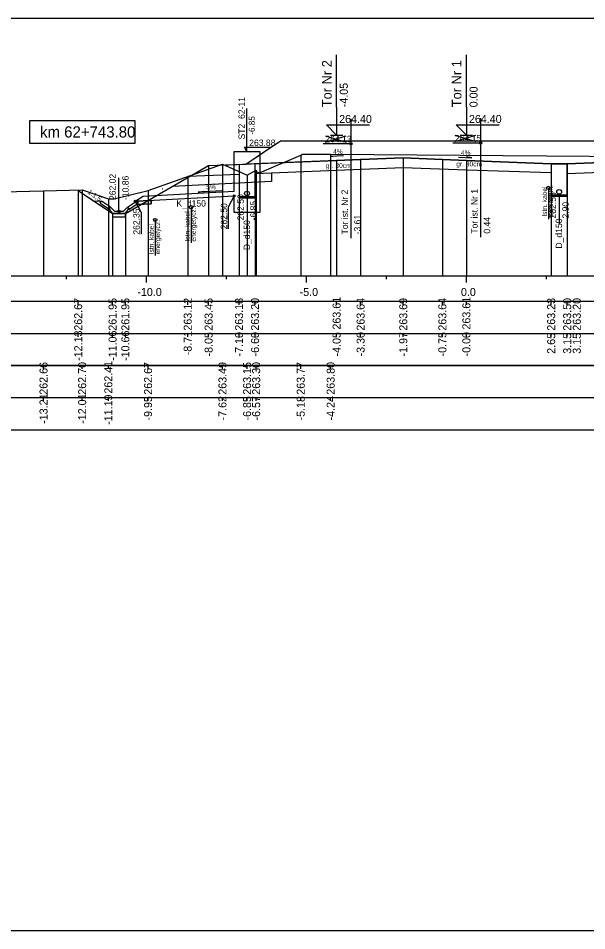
# Model space of a CAD drawing. Extents: x 6516023 to 6560129, y 5513077 to 5529206.
# Drawn here: x 6520209.46 to 6520227.22, y 5514484.66 to 5514513.16 of the extents above; entities that cross this region are included whole.
import ezdxf

# ---------------------------------------------------------------- set-up
doc = ezdxf.new("R2010")
doc.units = 0
for name, color, linetype in [('IR_default', 7, 'Continuous'), ('TOR_PRZEK_P-kable', 7, 'Continuous'), ('TOR_PRZEK_P-komponent', 7, 'Continuous'), ('TOR_PRZEK_P-odwodnienie', 7, 'Continuous'), ('TOR_PRZEK_P-opisy', 7, 'Continuous'), ('TOR_PRZEK_P-schodkowanie+wymiana', 7, 'Continuous'), ('TOR_PRZEK_P-tabelka istniejace', 7, 'Continuous'), ('TOR_PRZEK_P-tabelka projektowane', 7, 'Continuous'), ('TOR_PRZEK_P-teren istniejacy', 7, 'Continuous'), ('TOR_PRZEK_P-tory istniejace', 7, 'Continuous'), ('TOR_PRZEK_P-tory projektowane', 7, 'Continuous'), ('TOR_PRZEK_P-uklad odniesienia', 7, 'Continuous'), ('TOR_PRZEK_P-warstwa ochronna I', 7, 'Continuous'), ('TOR_PRZEK_P-warstwa ochronna II', 7, 'Continuous'), ('TOR_PS_T-skarpy projektowane', 7, 'Continuous'), ('TOR_RAMKI-ramka+tabelka 1', 7, 'Continuous')]:
    doc.layers.add(name, color=color, linetype=linetype)

msp = doc.modelspace()

# ---------------------------------------------------------------- linework, layer by layer
at = {"layer": 'IR_default'}
msp.add_lwpolyline([(6520211.334, 5514507.775), (6520211.504, 5514507.662), (6520211.822, 5514507.449), (6520211.999, 5514507.332), (6520212.407, 5514507.059), (6520212.528, 5514507.059), (6520212.807, 5514507.059), (6520215.408, 5514508.552), (6520215.757, 5514508.566), (6520216.568, 5514508.599), (6520216.896, 5514508.817), (6520217.658, 5514509.325), (6520218.71, 5514509.325), (6520221.158, 5514509.325), (6520221.546, 5514509.325), (6520221.713, 5514509.325), (6520224.164, 5514509.325), (6520225.213, 5514509.325), (6520226.825, 5514509.325), (6520227.513, 5514509.325)], dxfattribs=at)
at = {"layer": 'TOR_PRZEK_P-kable'}
for p, q in [((6520226.025, 5514507.858), (6520226.025, 5514506.884)), ((6520214.861, 5514507.253), (6520214.861, 5514506.144)), ((6520213.741, 5514506.857), (6520213.741, 5514505.747))]:
    msp.add_line(p, q, dxfattribs=at)
for centre in [(6520226.025, 5514507.858), (6520214.861, 5514507.253), (6520213.741, 5514506.857)]:
    msp.add_circle(centre, 0.05, dxfattribs=at)
at = {"layer": 'TOR_PRZEK_P-komponent'}
msp.add_lwpolyline([(6520217.658, 5514509.325), (6520221.158, 5514509.325), (6520221.713, 5514509.325), (6520225.213, 5514509.325), (6520227.513, 5514509.325), (6520231.013, 5514509.325), (6520232.263, 5514509.325), (6520235.763, 5514509.325), (6520236.848, 5514508.602), (6520234.013, 5514508.715), (6520233.263, 5514508.745), (6520232.013, 5514508.795), (6520231.263, 5514508.795), (6520230.013, 5514508.745), (6520229.263, 5514508.715), (6520226.613, 5514508.609), (6520226.113, 5514508.611), (6520223.463, 5514508.717), (6520222.713, 5514508.747), (6520221.491, 5514508.795), (6520220.158, 5514508.742), (6520219.408, 5514508.712), (6520216.568, 5514508.599), (6520216.568, 5514508.599)], close=True, dxfattribs=at)
at = {"layer": 'TOR_PRZEK_P-odwodnienie'}
for p, q in [((6520216.608, 5514508.992), (6520216.608, 5514510.342)), ((6520216.608, 5514508.992), (6520216.525, 5514509.13)), ((6520216.525, 5514509.13), (6520217.365, 5514509.13)), ((6520212.608, 5514507.129), (6520212.608, 5514508.173)), ((6520213.364, 5514507.604), (6520216.208, 5514507.756)), ((6520213.113, 5514507.441), (6520216.208, 5514507.606)), ((6520213.113, 5514507.441), (6520213.364, 5514507.604)), ((6520213.612, 5514507.467), (6520213.113, 5514507.441)), ((6520216.609, 5514507.606), (6520216.609, 5514506.671)), ((6520226.363, 5514507.656), (6520226.363, 5514506.721)), ((6520212.299, 5514507.188), (6520212.037, 5514507.363)), ((6520212.343, 5514507.255), (6520212.063, 5514507.442)), ((6520212.31, 5514507.205), (6520212.299, 5514507.188)), ((6520212.3, 5514507.224), (6520212.348, 5514507.248)), ((6520212.343, 5514507.255), (6520212.335, 5514507.242)), ((6520212.468, 5514507.129), (6520212.348, 5514507.248)), ((6520212.748, 5514507.129), (6520212.868, 5514507.248)), ((6520212.868, 5514507.248), (6520212.915, 5514507.224)), ((6520212.872, 5514507.255), (6520213.153, 5514507.442)), ((6520212.872, 5514507.255), (6520212.881, 5514507.242)), ((6520212.906, 5514507.205), (6520212.917, 5514507.188)), ((6520212.917, 5514507.188), (6520213.178, 5514507.363)), ((6520213.383, 5514507.353), (6520213.383, 5514507.353)), ((6520213.383, 5514507.353), (6520213.383, 5514507.353)), ((6520213.383, 5514507.353), (6520213.383, 5514507.353)), ((6520213.383, 5514507.353), (6520213.383, 5514507.353)), ((6520212.418, 5514507.059), (6520212.798, 5514507.059)), ((6520212.468, 5514507.129), (6520212.748, 5514507.129))]:
    msp.add_line(p, q, dxfattribs=at)
for points in [[(6520216.208, 5514507.756), (6520216.208, 5514508.992), (6520217.008, 5514508.992), (6520217.008, 5514507.086), (6520216.208, 5514507.086), (6520216.208, 5514507.606)], [(6520216.359, 5514508.59), (6520216.359, 5514507.546), (6520216.859, 5514507.546), (6520216.859, 5514508.61)], [(6520226.113, 5514508.611), (6520226.113, 5514507.596), (6520226.613, 5514507.596), (6520226.613, 5514508.609)], [(6520213.963, 5514507.829), (6520213.962, 5514507.83), (6520213.963, 5514507.829), (6520213.962, 5514507.829), (6520213.963, 5514507.829), (6520213.963, 5514507.829), (6520213.963, 5514507.829), (6520213.963, 5514507.83)], [(6520213.617, 5514507.364), (6520213.612, 5514507.467)], [(6520216.208, 5514507.606), (6520216.021, 5514507.255), (6520216.021, 5514506.576)], [(6520216.359, 5514507.586), (6520216.859, 5514507.586)], [(6520226.113, 5514507.636), (6520226.613, 5514507.636)], [(6520211.816, 5514507.454), (6520212.063, 5514507.442)], [(6520212.012, 5514507.415), (6520212.063, 5514507.442)], [(6520212.012, 5514507.415), (6520212.037, 5514507.363)], [(6520212.335, 5514507.242), (6520212.299, 5514507.224)], [(6520212.299, 5514507.224), (6520212.31, 5514507.205)], [(6520212.348, 5514507.129), (6520212.3, 5514507.224)], [(6520212.868, 5514507.129), (6520212.915, 5514507.224)], [(6520212.881, 5514507.242), (6520212.916, 5514507.224)], [(6520212.916, 5514507.224), (6520212.906, 5514507.205)], [(6520213.113, 5514507.441), (6520213.153, 5514507.442), (6520213.203, 5514507.415), (6520213.178, 5514507.363), (6520213.147, 5514507.342)], [(6520213.113, 5514507.441), (6520213.3, 5514507.089), (6520213.3, 5514506.411)], [(6520213.147, 5514507.342), (6520213.383, 5514507.353)], [(6520213.399, 5514507.454), (6520213.153, 5514507.442)], [(6520213.203, 5514507.415), (6520213.153, 5514507.442)], [(6520213.203, 5514507.415), (6520213.178, 5514507.363)], [(6520213.383, 5514507.353), (6520213.617, 5514507.364)], [(6520212.418, 5514507.059), (6520212.348, 5514507.129)], [(6520212.407, 5514507.059), (6520212.407, 5514507.06), (6520212.407, 5514507.059), (6520212.407, 5514507.059), (6520212.407, 5514507.059), (6520212.408, 5514507.059), (6520212.407, 5514507.059), (6520212.408, 5514507.06)], [(6520212.808, 5514507.059), (6520212.408, 5514507.059), (6520212.408, 5514506.959), (6520212.808, 5514506.959), (6520212.808, 5514507.059)], [(6520212.798, 5514507.059), (6520212.868, 5514507.129)], [(6520212.807, 5514507.059), (6520212.807, 5514507.06), (6520212.807, 5514507.059), (6520212.807, 5514507.059), (6520212.807, 5514507.059), (6520212.808, 5514507.059), (6520212.807, 5514507.059), (6520212.808, 5514507.06)]]:
    msp.add_lwpolyline(points, dxfattribs=at)
msp.add_lwpolyline([(6520213.178, 5514507.363), (6520213.203, 5514507.415), (6520213.153, 5514507.442), (6520213.113, 5514507.441), (6520213.612, 5514507.467), (6520213.617, 5514507.364), (6520213.147, 5514507.342)], close=True, dxfattribs=at)
for centre, radius in [((6520216.609, 5514507.681), 0.075), ((6520226.363, 5514507.731), 0.075), ((6520213.113, 5514507.441), 0.03), ((6520216.208, 5514507.606), 0.03), ((6520216.609, 5514507.606), 0.03), ((6520226.363, 5514507.656), 0.03), ((6520212.608, 5514507.129), 0.035)]:
    msp.add_circle(centre, radius, dxfattribs=at)
at = {"layer": 'TOR_PRZEK_P-opisy'}
for points in [[(6520219.621, 5514508.854), (6520219.203, 5514508.835), (6520219.371, 5514508.863)], [(6520223.214, 5514508.816), (6520223.632, 5514508.797), (6520223.464, 5514508.826)]]:
    msp.add_lwpolyline(points, dxfattribs=at)
at = {"layer": 'TOR_PRZEK_P-schodkowanie+wymiana'}
for p, q in [((6520217.375, 5514508.053), (6520214.268, 5514507.898)), ((6520217.375, 5514508.319), (6520217.375, 5514508.053))]:
    msp.add_line(p, q, dxfattribs=at)
at = {"layer": 'TOR_PRZEK_P-tabelka istniejace'}
for p, q in [((6520210.25, 5514502.206), (6520210.25, 5514502.306)), ((6520211.457, 5514502.206), (6520211.457, 5514502.306)), ((6520212.275, 5514502.206), (6520212.275, 5514502.306)), ((6520213.516, 5514502.206), (6520213.516, 5514502.306)), ((6520215.841, 5514502.206), (6520215.841, 5514502.306)), ((6520216.61, 5514502.206), (6520216.61, 5514502.306)), ((6520216.894, 5514502.206), (6520216.894, 5514502.306)), ((6520218.287, 5514502.206), (6520218.287, 5514502.306)), ((6520219.222, 5514502.206), (6520219.222, 5514502.306)), ((6520179.663, 5514501.306), (6520263.463, 5514501.306)), ((6520210.25, 5514501.206), (6520210.25, 5514501.306)), ((6520211.457, 5514501.206), (6520211.457, 5514501.306)), ((6520212.275, 5514501.206), (6520212.275, 5514501.306)), ((6520213.516, 5514501.206), (6520213.516, 5514501.306)), ((6520215.841, 5514501.206), (6520215.841, 5514501.306)), ((6520216.61, 5514501.206), (6520216.61, 5514501.306)), ((6520216.894, 5514501.206), (6520216.894, 5514501.306)), ((6520218.287, 5514501.206), (6520218.287, 5514501.306)), ((6520219.222, 5514501.206), (6520219.222, 5514501.306))]:
    msp.add_line(p, q, dxfattribs=at)
for points in [[(6520219.222, 5514508.908), (6520219.222, 5514505.306), (6520219.222, 5514505.176), (6520219.222, 5514505.106)], [(6520218.287, 5514508.876), (6520218.287, 5514505.306), (6520218.287, 5514505.176), (6520218.287, 5514505.106)], [(6520215.841, 5514508.6), (6520215.841, 5514505.306), (6520215.841, 5514505.176), (6520215.841, 5514505.106)], [(6520216.894, 5514508.409), (6520216.894, 5514505.306), (6520216.894, 5514505.176), (6520216.894, 5514505.106)], [(6520216.61, 5514508.26), (6520216.61, 5514505.306), (6520216.61, 5514505.176), (6520216.61, 5514505.106)], [(6520210.25, 5514507.768), (6520210.25, 5514505.306), (6520210.25, 5514505.176), (6520210.25, 5514505.106)], [(6520211.457, 5514507.802), (6520211.457, 5514505.306), (6520211.457, 5514505.176), (6520211.457, 5514505.106)], [(6520213.516, 5514507.778), (6520213.516, 5514505.306), (6520213.516, 5514505.176), (6520213.516, 5514505.106)], [(6520212.275, 5514507.514), (6520212.275, 5514505.306), (6520212.275, 5514505.176), (6520212.275, 5514505.106)]]:
    msp.add_lwpolyline(points, dxfattribs=at)
msp.add_lwpolyline([(6520179.663, 5514502.306), (6520179.663, 5514500.306), (6520263.463, 5514500.306), (6520263.463, 5514502.306)], close=True, dxfattribs=at)
at = {"layer": 'TOR_PRZEK_P-tabelka projektowane'}
for p, q in [((6520211.334, 5514504.206), (6520211.334, 5514504.306)), ((6520212.407, 5514504.206), (6520212.407, 5514504.306)), ((6520212.807, 5514504.206), (6520212.807, 5514504.306)), ((6520214.756, 5514504.206), (6520214.756, 5514504.306)), ((6520215.408, 5514504.206), (6520215.408, 5514504.306)), ((6520216.359, 5514504.206), (6520216.359, 5514504.306)), ((6520216.859, 5514504.206), (6520216.859, 5514504.306)), ((6520219.408, 5514504.206), (6520219.408, 5514504.306)), ((6520220.158, 5514504.206), (6520220.158, 5514504.306)), ((6520221.491, 5514504.206), (6520221.491, 5514504.306)), ((6520222.713, 5514504.206), (6520222.713, 5514504.306)), ((6520223.463, 5514504.206), (6520223.463, 5514504.306)), ((6520226.113, 5514504.206), (6520226.113, 5514504.306)), ((6520226.613, 5514504.206), (6520226.613, 5514504.306)), ((6520226.613, 5514504.206), (6520226.613, 5514504.306)), ((6520179.663, 5514503.306), (6520263.463, 5514503.306)), ((6520211.334, 5514503.206), (6520211.334, 5514503.306)), ((6520212.407, 5514503.206), (6520212.407, 5514503.306)), ((6520212.807, 5514503.206), (6520212.807, 5514503.306)), ((6520214.756, 5514503.206), (6520214.756, 5514503.306)), ((6520215.408, 5514503.206), (6520215.408, 5514503.306)), ((6520216.359, 5514503.206), (6520216.359, 5514503.306)), ((6520216.859, 5514503.206), (6520216.859, 5514503.306)), ((6520219.408, 5514503.206), (6520219.408, 5514503.306)), ((6520220.158, 5514503.206), (6520220.158, 5514503.306)), ((6520221.491, 5514503.206), (6520221.491, 5514503.306)), ((6520222.713, 5514503.206), (6520222.713, 5514503.306)), ((6520223.463, 5514503.206), (6520223.463, 5514503.306)), ((6520226.113, 5514503.206), (6520226.113, 5514503.306)), ((6520226.613, 5514503.206), (6520226.613, 5514503.306)), ((6520226.613, 5514503.206), (6520226.613, 5514503.306))]:
    msp.add_line(p, q, dxfattribs=at)
for points in [[(6520219.408, 5514508.712), (6520219.408, 5514505.306), (6520219.408, 5514505.176), (6520219.408, 5514505.106)], [(6520220.158, 5514508.742), (6520220.158, 5514505.306), (6520220.158, 5514505.176), (6520220.158, 5514505.106)], [(6520221.491, 5514508.795), (6520221.491, 5514505.306), (6520221.491, 5514505.176), (6520221.491, 5514505.106)], [(6520222.713, 5514508.747), (6520222.713, 5514505.306), (6520222.713, 5514505.176), (6520222.713, 5514505.106)], [(6520223.463, 5514508.717), (6520223.463, 5514505.306), (6520223.463, 5514505.176), (6520223.463, 5514505.106)], [(6520226.613, 5514508.609), (6520226.613, 5514505.306), (6520226.613, 5514505.176), (6520226.613, 5514505.106)], [(6520215.408, 5514508.552), (6520215.408, 5514505.306), (6520215.408, 5514505.176), (6520215.408, 5514505.106)], [(6520226.113, 5514508.341), (6520226.113, 5514505.306), (6520226.113, 5514505.176), (6520226.113, 5514505.106)], [(6520214.756, 5514508.226), (6520214.756, 5514505.306), (6520214.756, 5514505.176), (6520214.756, 5514505.106)], [(6520216.359, 5514508.29), (6520216.359, 5514505.306), (6520216.359, 5514505.176), (6520216.359, 5514505.106)], [(6520216.859, 5514508.31), (6520216.859, 5514505.306), (6520216.859, 5514505.176), (6520216.859, 5514505.106)], [(6520226.613, 5514508.309), (6520226.613, 5514505.306), (6520226.613, 5514505.176), (6520226.613, 5514505.106)], [(6520211.334, 5514507.775), (6520211.334, 5514505.306), (6520211.334, 5514505.176), (6520211.334, 5514505.106)], [(6520212.407, 5514507.059), (6520212.407, 5514505.306), (6520212.407, 5514505.176), (6520212.407, 5514505.106)], [(6520212.807, 5514507.059), (6520212.807, 5514505.306), (6520212.807, 5514505.176), (6520212.807, 5514505.106)]]:
    msp.add_lwpolyline(points, dxfattribs=at)
msp.add_lwpolyline([(6520179.663, 5514504.306), (6520179.663, 5514502.306), (6520263.463, 5514502.306), (6520263.463, 5514504.306)], close=True, dxfattribs=at)
at = {"layer": 'TOR_PRZEK_P-teren istniejacy'}
msp.add_lwpolyline([(6520208.978, 5514507.739), (6520210.25, 5514507.768), (6520211.457, 5514507.802), (6520212.275, 5514507.514), (6520212.457, 5514507.514), (6520213.516, 5514507.778), (6520215.841, 5514508.6), (6520216.61, 5514508.26), (6520216.894, 5514508.409), (6520216.909, 5514508.361), (6520217.002, 5514508.326), (6520218.287, 5514508.876), (6520218.339, 5514508.906), (6520219.222, 5514508.908), (6520235.411, 5514508.788)], dxfattribs=at)
at = {"layer": 'TOR_PRZEK_P-tory istniejace'}
for p, q in [((6520223.907, 5514510.034), (6520223.907, 5514506.314)), ((6520219.856, 5514510.01), (6520219.856, 5514506.29)), ((6520219.056, 5514509.282), (6520219.708, 5514509.485)), ((6520219.056, 5514509.485), (6520219.708, 5514509.282)), ((6520223.107, 5514509.306), (6520223.759, 5514509.509)), ((6520223.107, 5514509.509), (6520223.759, 5514509.306)), ((6520219.856, 5514509.235), (6520218.99, 5514509.235)), ((6520223.907, 5514509.259), (6520223.041, 5514509.259))]:
    msp.add_line(p, q, dxfattribs=at)
for centre in [(6520219.856, 5514509.235), (6520223.907, 5514509.259)]:
    msp.add_circle(centre, 0.035, dxfattribs=at)
at = {"layer": 'TOR_PRZEK_P-tory projektowane'}
for p, q in [((6520219.408, 5514510.383), (6520219.408, 5514512.015)), ((6520223.463, 5514510.383), (6520223.463, 5514512.015)), ((6520219.408, 5514510.383), (6520219.408, 5514509.505)), ((6520223.463, 5514510.383), (6520223.463, 5514509.505)), ((6520219.408, 5514509.505), (6520219.089, 5514509.825)), ((6520219.089, 5514509.825), (6520220.433, 5514509.825)), ((6520223.463, 5514509.505), (6520223.144, 5514509.825)), ((6520223.144, 5514509.825), (6520224.488, 5514509.825)), ((6520219.217, 5514509.505), (6520219.6, 5514509.505)), ((6520223.271, 5514509.505), (6520223.655, 5514509.505))]:
    msp.add_line(p, q, dxfattribs=at)
at = {"layer": 'TOR_PRZEK_P-uklad odniesienia'}
for p, q in [((6520183.463, 5514505.106), (6520263.463, 5514505.106)), ((6520210.963, 5514505.006), (6520210.963, 5514505.106)), ((6520213.463, 5514504.906), (6520213.463, 5514505.106)), ((6520215.963, 5514505.006), (6520215.963, 5514505.106)), ((6520218.463, 5514504.906), (6520218.463, 5514505.106)), ((6520220.963, 5514505.006), (6520220.963, 5514505.106)), ((6520223.463, 5514504.906), (6520223.463, 5514505.106)), ((6520225.963, 5514505.006), (6520225.963, 5514505.106))]:
    msp.add_line(p, q, dxfattribs=at)
msp.add_lwpolyline([(6520213.113, 5514509.956), (6520209.813, 5514509.956), (6520209.813, 5514509.256), (6520213.113, 5514509.256)], close=True, dxfattribs=at)
at = {"layer": 'TOR_PRZEK_P-warstwa ochronna I'}
for points in [[(6520216.859, 5514508.31), (6520219.408, 5514508.412), (6520221.491, 5514508.495), (6520223.463, 5514508.417), (6520226.113, 5514508.341)], [(6520226.613, 5514508.309), (6520229.263, 5514508.415), (6520231.263, 5514508.495), (6520232.013, 5514508.495), (6520234.013, 5514508.413), (6520238.496, 5514508.234)], [(6520214.756, 5514508.226), (6520216.359, 5514508.29)]]:
    msp.add_lwpolyline(points, dxfattribs=at)
at = {"layer": 'TOR_PRZEK_P-warstwa ochronna II'}
msp.add_lwpolyline([(6520211.334, 5514507.775), (6520212.407, 5514507.059), (6520212.807, 5514507.059), (6520215.408, 5514508.552), (6520219.408, 5514508.712), (6520220.158, 5514508.742), (6520221.491, 5514508.795), (6520222.713, 5514508.747), (6520223.463, 5514508.717), (6520226.113, 5514508.611), (6520226.613, 5514508.609), (6520229.263, 5514508.715), (6520230.013, 5514508.745), (6520231.263, 5514508.795), (6520232.013, 5514508.795), (6520233.263, 5514508.745), (6520234.013, 5514508.715), (6520238.013, 5514508.555), (6520239.183, 5514507.775), (6520239.859, 5514507.742), (6520241.793, 5514506.452), (6520242.193, 5514506.452), (6520242.785, 5514506.847), (6520244.419, 5514506.928)], dxfattribs=at)
at = {"layer": 'TOR_PS_T-skarpy projektowane'}
msp.add_lwpolyline([(6520215.822, 5514507.762), (6520215.086, 5514507.723), (6520215.259, 5514507.753)], dxfattribs=at)
at = {"layer": 'TOR_RAMKI-ramka+tabelka 1'}
msp.add_lwpolyline([(6520177.013, 5514513.156), (6520424.513, 5514513.156), (6520424.513, 5514484.656), (6520177.013, 5514484.656)], close=True, dxfattribs=at)

# ---------------------------------------------------------------- texts
at = {"layer": 'TOR_PRZEK_P-kable'}
for s, height, p in [('Istn. kabel', 0.14999, (6520225.98, 5514506.96)), ('telekomun.', 0.15, (6520226.174, 5514506.932)), ('energetycz.', 0.14999, (6520215.01, 5514506.18)), ('Istn. kabel', 0.14999, (6520214.816, 5514506.18)), ('Istn. kabel', 0.14999, (6520213.696, 5514505.783)), ('energetycz.', 0.14999, (6520213.89, 5514505.783))]:
    msp.add_text(s, height=height, rotation=90.0511, dxfattribs=at).set_placement(p)
at = {"layer": 'TOR_PRZEK_P-odwodnienie'}
for s, height, rotation, p in [('ST2_62-11', 0.2, 90, (6520216.542, 5514509.371)), ('-6.85', 0.19, 90, (6520216.851, 5514509.519)), ('262.02', 0.2, 90, (6520212.508, 5514507.479)), ('-10.86', 0.2, 90, (6520212.908, 5514507.479)), ('K_d150', 0.2, 360, (6520214.402, 5514507.273)), ('262.50', 0.2, 90, (6520216.509, 5514506.842)), ('262.55', 0.2, 90, (6520226.263, 5514506.901)), ('262.35', 0.2, 90, (6520213.254, 5514506.397)), ('262.50', 0.2, 90, (6520215.989, 5514506.563)), ('-6.85', 0.2, 90, (6520216.909, 5514506.842)), ('2.90', 0.2, 90, (6520226.663, 5514506.901)), ('D_d150', 0.2, 90, (6520216.701, 5514505.913)), ('D_d150', 0.2, 90, (6520226.455, 5514505.963))]:
    msp.add_text(s, height=height, rotation=rotation, dxfattribs=at).set_placement(p)
msp.add_text('263.88', height=0.2, dxfattribs=at).set_placement((6520216.678, 5514509.167))
at = {"layer": 'TOR_PRZEK_P-opisy'}
for s, rotation, p in [('4%', 0.1515, (6520219.298, 5514508.919)), ('4%', 359.8485, (6520223.293, 5514508.882)), ('1:1,5', 325.9299, (6520211.618, 5514507.688))]:
    msp.add_text(s, height=0.15, rotation=rotation, dxfattribs=at).set_placement(p)
at = {"layer": 'TOR_PRZEK_P-tabelka istniejace'}
for s, p in [('262.66', (6520210.375, 5514501.398)), ('262.70', (6520211.582, 5514501.398)), ('262.41', (6520212.4, 5514501.433)), ('262.67', (6520213.641, 5514501.398)), ('263.49', (6520215.966, 5514501.398)), ('263.15', (6520216.735, 5514501.397)), ('263.30', (6520217.019, 5514501.398)), ('263.77', (6520218.412, 5514501.398)), ('263.80', (6520219.347, 5514501.398)), ('-13.21', (6520210.375, 5514500.489)), ('-12.01', (6520211.582, 5514500.489)), ('-11.19', (6520212.4, 5514500.455)), ('-9.95', (6520213.641, 5514500.593)), ('-7.62', (6520215.966, 5514500.596)), ('-6.85', (6520216.735, 5514500.593)), ('-6.57', (6520217.019, 5514500.594)), ('-5.18', (6520218.412, 5514500.594)), ('-4.24', (6520219.347, 5514500.595))]:
    msp.add_text(s, height=0.25, rotation=90, dxfattribs=at).set_placement(p)
at = {"layer": 'TOR_PRZEK_P-tabelka projektowane'}
for s, p in [('262.67', (6520211.459, 5514503.398)), ('261.95', (6520212.532, 5514503.397)), ('261.95', (6520212.932, 5514503.397)), ('263.12', (6520214.881, 5514503.4)), ('263.45', (6520215.533, 5514503.397)), ('263.18', (6520216.484, 5514503.398)), ('263.20', (6520216.984, 5514503.398)), ('263.61', (6520219.533, 5514503.433)), ('263.64', (6520220.283, 5514503.399)), ('263.69', (6520221.616, 5514503.398)), ('263.64', (6520222.838, 5514503.399)), ('263.61', (6520223.588, 5514503.433)), ('263.23', (6520226.238, 5514503.398)), ('263.50', (6520226.738, 5514503.398)), ('263.20', (6520227.038, 5514503.398)), ('-12.13', (6520211.459, 5514502.454)), ('-11.06', (6520212.532, 5514502.454)), ('-10.66', (6520212.932, 5514502.454)), ('-8.71', (6520214.881, 5514502.629)), ('-8.05', (6520215.533, 5514502.593)), ('-7.10', (6520216.484, 5514502.594)), ('-6.60', (6520216.984, 5514502.594)), ('-4.05', (6520219.533, 5514502.593)), ('-3.30', (6520220.283, 5514502.594)), ('-1.97', (6520221.616, 5514502.594)), ('-0.75', (6520222.838, 5514502.593)), ('-0.00', (6520223.588, 5514502.594)), ('2.65', (6520226.238, 5514502.677)), ('3.15', (6520226.738, 5514502.677)), ('3.15', (6520227.038, 5514502.677))]:
    msp.add_text(s, height=0.25, rotation=90, dxfattribs=at).set_placement(p)
at = {"layer": 'TOR_PRZEK_P-tory istniejace'}
for s, p in [('264.13', (6520219.056, 5514509.285)), ('264.15', (6520223.107, 5514509.309))]:
    msp.add_text(s, height=0.2, dxfattribs=at).set_placement(p)
for s, rotation, p in [('Tor ist. Nr 2', 90.0511, (6520219.762, 5514506.405)), ('Tor ist. Nr 1', 90.0511, (6520223.813, 5514506.428)), ('-3.61', 90, (6520220.156, 5514506.405)), ('0.44', 90, (6520224.207, 5514506.429))]:
    msp.add_text(s, height=0.2, rotation=rotation, dxfattribs=at).set_placement(p)
at = {"layer": 'TOR_PRZEK_P-tory projektowane'}
for s, height, p in [('Tor Nr 2', 0.3, (6520219.254, 5514510.377)), ('Tor Nr 1', 0.3, (6520223.308, 5514510.377)), ('-4.05', 0.25, (6520219.758, 5514510.375)), ('0.00', 0.25, (6520223.813, 5514510.375))]:
    msp.add_text(s, height=height, rotation=90, dxfattribs=at).set_placement(p)
for p in [(6520219.488, 5514509.885), (6520223.543, 5514509.885)]:
    msp.add_text('264.40', height=0.25, dxfattribs=at).set_placement(p)
at = {"layer": 'TOR_PRZEK_P-uklad odniesienia'}
for s, height, p in [('km 62+743.80', 0.35, (6520210.141, 5514509.431)), ('-10.0', 0.25, (6520213.182, 5514504.481)), ('-5.0', 0.25, (6520218.252, 5514504.481)), ('0.0', 0.25, (6520223.294, 5514504.481))]:
    msp.add_text(s, height=height, dxfattribs=at).set_placement(p)
at = {"layer": 'TOR_PRZEK_P-warstwa ochronna I'}
for p in [(6520219.072, 5514508.48), (6520223.147, 5514508.53)]:
    msp.add_text('gr. 30cm', height=0.15, dxfattribs=at).set_placement(p)
at = {"layer": 'TOR_PS_T-skarpy projektowane'}
msp.add_text('5%', height=0.1545, dxfattribs=at).set_placement((6520215.333, 5514507.814))

doc.saveas('drawing.dxf')
